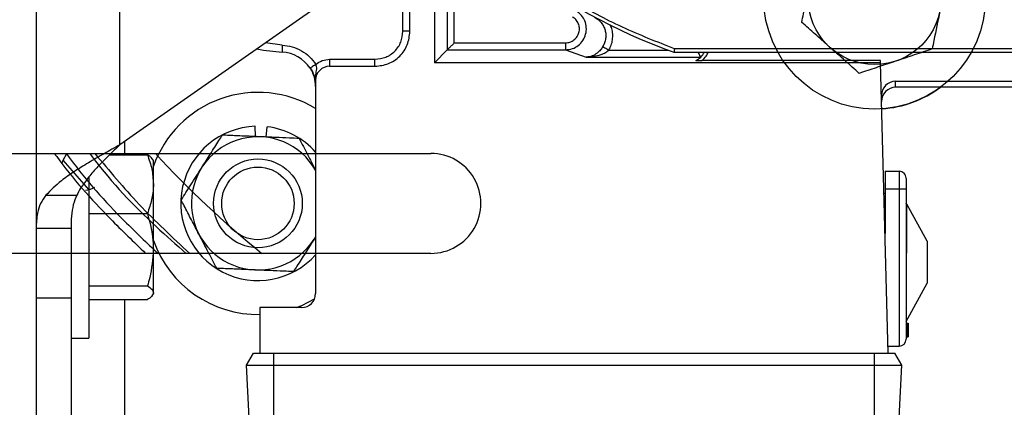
# Model space of a CAD drawing. Header units: inches. Extents: x 170 to 288, y 234 to 248.
# Tile 457 of 480: x 260.1994 to 260.3843, y 244.4929 to 244.5656. Entities that reach past the tile are written whole.
import ezdxf

# ---------------------------------------------------------------- set-up
doc = ezdxf.new("R2010")
doc.units = ezdxf.units.IN
doc.header["$LTSCALE"] = 0.25
doc.header["$MEASUREMENT"] = 0
doc.layers.add('ANNOTATIONS', color=1, linetype='Continuous')
doc.layers.add('STANDARD Z GUIDE MOTOR RH', color=7, linetype='Continuous')
doc.styles.add('ARIAL', font='arial.ttf', dxfattribs={"height": 0.09375})
doc.dimstyles.new('STANDARD$0', dxfattribs={"dimtxt": 0.09375, "dimasz": 0.09375, "dimexe": 0.03125, "dimexo": 0.046875, "dimgap": 0.09, "dimtad": 0, "dimtih": 1, "dimtoh": 1, "dimdec": 4, "dimzin": 0, "dimdsep": 46, "dimtxsty": 'ARIAL', "dimcen": 0.09, "dimadec": 0, "dimazin": 0, "dimtfac": 1, "dimtdec": 4, "dimtofl": 0, "dimtmove": 0, "dimatfit": 1, "dimfxl": 1, "dimtolj": 1, "dimtzin": 0, "dimarcsym": 0})

# ---------------------------------------------------------------- blocks, each defined once
blk = doc.blocks.new('*D54')
at = {"layer": 'ANNOTATIONS', "color": 0, "lineweight": -2, "transparency": 16777216}
for p, q in [((260.8643552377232, 245.1923245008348), (261.4626251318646, 245.1923245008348)), ((261.4313751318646, 245.0985745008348), (261.4313751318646, 244.8065568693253)), ((261.4313751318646, 244.2375278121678), (261.4313751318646, 244.5295454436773)), ((259.7476886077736, 244.1437778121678), (261.4626251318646, 244.1437778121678))]:
    blk.add_line(p, q, dxfattribs=at)
at = {"layer": 'ANNOTATIONS', "color": 0, "transparency": 16777216}
for points in [[(261.4157501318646, 245.0985745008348), (261.4470001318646, 245.0985745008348), (261.4313751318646, 245.1923245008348)], [(261.4157501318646, 244.2375278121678), (261.4470001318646, 244.2375278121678), (261.4313751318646, 244.1437778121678)]]:
    blk.add_solid(points, dxfattribs=at)
at = {"layer": 'defpoints', "color": 0, "transparency": 16777216}
for p in [(260.8174802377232, 245.1923245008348), (261.4313751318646, 245.1923245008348), (259.7008136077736, 244.1437778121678)]:
    blk.add_point(p, dxfattribs=at)
at = {"layer": 'ANNOTATIONS', "color": 0, "transparency": 16777216, "insert": (261.4313751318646, 244.6680511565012), "char_height": 0.09375, "attachment_point": 5, "style": 'ARIAL'}
blk.add_mtext('\\A1;HEADROOM', dxfattribs=at)

msp = doc.modelspace()

# ---------------------------------------------------------------- linework, layer by layer
at = {"layer": 'STANDARD Z GUIDE MOTOR RH'}
for p, q in [((260.2025082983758, 244.8644445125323), (260.2025082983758, 244.46103241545)), ((260.2182563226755, 244.5420918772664), (260.2182563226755, 244.8196498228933)), ((260.2714059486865, 244.5633945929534), (260.2714059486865, 244.5966492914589)), ((260.2727182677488, 244.5633945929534), (260.2727182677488, 244.5949680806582)), ((260.2773114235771, 244.585704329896), (260.2773114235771, 244.5574891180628)), ((260.2797419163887, 244.5768829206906), (260.2797419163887, 244.5599195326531)), ((260.2810534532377, 244.5612310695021), (260.2810534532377, 244.5768829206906)), ((260.2598816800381, 244.5712382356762), (260.2182563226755, 244.5420918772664)), ((260.2727182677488, 244.5633945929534), (260.2714059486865, 244.5633945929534)), ((260.2487550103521, 244.5607899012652), (260.2455805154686, 244.5612244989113)), ((260.2810534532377, 244.5612310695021), (260.3019183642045, 244.5612310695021)), ((260.3019183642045, 244.5612310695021), (260.3019183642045, 244.5599195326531)), ((260.2773114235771, 244.5574891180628), (260.2797419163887, 244.5599195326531)), ((260.2797419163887, 244.5599195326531), (260.3019183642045, 244.5599195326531)), ((260.3019183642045, 244.5599195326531), (260.3058175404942, 244.5585447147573)), ((260.3100637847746, 244.5598562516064), (260.3213667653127, 244.5598562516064)), ((260.322294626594, 244.5594576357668), (260.3976826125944, 244.5594576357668)), ((260.3975681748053, 244.5601137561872), (260.3224089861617, 244.5601137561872)), ((260.2576264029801, 244.5581452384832), (260.2576264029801, 244.556832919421)), ((260.2576264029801, 244.5581452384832), (260.2661565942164, 244.5581452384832)), ((260.2661565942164, 244.556832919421), (260.2661565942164, 244.5581452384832)), ((260.3611184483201, 244.5574891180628), (260.2773114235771, 244.5574891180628)), ((260.3058175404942, 244.5585447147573), (260.3272919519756, 244.5585447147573)), ((260.3272914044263, 244.558543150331), (260.3272919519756, 244.5585447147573)), ((260.3611075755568, 244.5579015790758), (260.3275555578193, 244.5579015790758)), ((260.3611184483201, 244.5574891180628), (260.3611075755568, 244.5579015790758)), ((260.3625445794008, 244.5030271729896), (260.3611184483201, 244.5574891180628)), ((260.2576264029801, 244.556832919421), (260.2661565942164, 244.556832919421)), ((260.2550017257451, 244.5542082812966), (260.2550017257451, 244.5141820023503)), ((260.3639330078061, 244.5528959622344), (260.3639035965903, 244.5540183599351)), ((260.3639035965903, 244.5540183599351), (260.4452904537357, 244.5540183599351)), ((260.2550001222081, 244.5530667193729), (260.2549978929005, 244.5531463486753)), ((260.4085450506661, 244.5528959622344), (260.3639330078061, 244.5528959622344)), ((260.2437284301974, 244.5436418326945), (260.2436591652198, 244.5455852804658)), ((260.2456941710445, 244.5435574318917), (260.2459297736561, 244.5454877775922)), ((260.2191749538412, 244.5402418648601), (260.2191749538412, 244.5427350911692)), ((260.0766552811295, 244.5404861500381), (260.2766553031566, 244.5404861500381)), ((260.207556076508, 244.5392270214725), (260.2123426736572, 244.5337453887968)), ((260.2163263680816, 244.5402418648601), (260.2234201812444, 244.5402418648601)), ((260.2245366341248, 244.5391491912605), (260.2244019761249, 244.5393824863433)), ((260.2245366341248, 244.5141491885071), (260.2245366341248, 244.5391491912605)), ((260.3619571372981, 244.5371478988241), (260.3645817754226, 244.5371478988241)), ((260.3619571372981, 244.5371478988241), (260.3619571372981, 244.5254605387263)), ((260.3645817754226, 244.5371478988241), (260.3645817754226, 244.5043394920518)), ((260.2124032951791, 244.5360790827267), (260.2124032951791, 244.5058158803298)), ((260.3619571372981, 244.5338670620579), (260.3658940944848, 244.5338670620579)), ((260.3658940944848, 244.5338670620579), (260.3658940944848, 244.505651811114)), ((260.2043516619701, 244.5326455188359), (260.210145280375, 244.5326455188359)), ((260.3619571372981, 244.5329484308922), (260.3617610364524, 244.5329484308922)), ((260.3698311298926, 244.5240245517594), (260.3660433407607, 244.530968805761)), ((260.3660433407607, 244.5217910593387), (260.3660433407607, 244.530968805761)), ((260.2124032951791, 244.5292408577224), (260.2234201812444, 244.5292408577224)), ((260.2090699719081, 244.5264056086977), (260.2025082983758, 244.5264056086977)), ((260.2090699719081, 244.5276668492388), (260.2090699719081, 244.46103241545)), ((260.2550017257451, 244.5248636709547), (260.2547221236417, 244.5244023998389)), ((260.3698311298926, 244.5240245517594), (260.3698311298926, 244.5161505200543)), ((260.2766553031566, 244.5217361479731), (260.0766552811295, 244.5217361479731)), ((260.2124032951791, 244.5156481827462), (260.2234201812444, 244.5156481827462)), ((260.3658940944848, 244.5089326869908), (260.3698311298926, 244.5161505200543)), ((260.2025082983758, 244.5133787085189), (260.2090699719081, 244.5133787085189)), ((260.2124032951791, 244.5130565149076), (260.2234201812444, 244.5130565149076)), ((260.2191749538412, 244.4644444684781), (260.2191749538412, 244.5130565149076)), ((260.2244019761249, 244.5139159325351), (260.2245366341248, 244.5141491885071)), ((260.2445030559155, 244.5115573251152), (260.2445030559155, 244.5030271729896)), ((260.25237704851, 244.5115573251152), (260.2445030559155, 244.5115573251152)), ((260.3658940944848, 244.5086702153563), (260.3662877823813, 244.5086702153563)), ((260.3658940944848, 244.5086143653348), (260.3662877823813, 244.5086143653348)), ((260.3658940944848, 244.5085026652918), (260.3662877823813, 244.5085026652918)), ((260.3662877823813, 244.5083909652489), (260.3658940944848, 244.5083909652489)), ((260.3658940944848, 244.5082234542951), (260.3662877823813, 244.5082234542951)), ((260.3658940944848, 244.5080559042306), (260.3662877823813, 244.5080559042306)), ((260.3658940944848, 244.5078325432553), (260.3662877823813, 244.5078325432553)), ((260.3658940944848, 244.5076091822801), (260.3662877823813, 244.5076091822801)), ((260.3658940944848, 244.5074416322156), (260.3662877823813, 244.5074416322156)), ((260.3662877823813, 244.5086702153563), (260.3662877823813, 244.5060455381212)), ((260.2090699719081, 244.5058158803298), (260.2124032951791, 244.5058158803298)), ((260.3658940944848, 244.5073299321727), (260.3662877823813, 244.5073299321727)), ((260.3658940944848, 244.5071624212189), (260.3662877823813, 244.5071624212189)), ((260.3658940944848, 244.5069948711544), (260.3662877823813, 244.5069948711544)), ((260.3658940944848, 244.5067715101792), (260.3662877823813, 244.5067715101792)), ((260.3658940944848, 244.5066598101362), (260.3662877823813, 244.5066598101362)), ((260.3658940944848, 244.5064364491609), (260.3662877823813, 244.5064364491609)), ((260.3658940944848, 244.506213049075), (260.3662877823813, 244.506213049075)), ((260.3658940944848, 244.5061013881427), (260.3662877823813, 244.5061013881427)), ((260.3658940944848, 244.5060455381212), (260.3662877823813, 244.5060455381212)), ((260.3625101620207, 244.5043394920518), (260.3645817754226, 244.5043394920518)), ((260.2419984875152, 244.500734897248), (260.2433219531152, 244.5030271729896)), ((260.2433219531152, 244.5030271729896), (260.3637943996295, 244.5030271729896)), ((260.2471277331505, 244.5030271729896), (260.2471277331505, 244.4899037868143)), ((260.3599886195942, 244.4899037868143), (260.3599886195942, 244.5030271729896)), ((260.3651178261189, 244.500734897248), (260.3637943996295, 244.5030271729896)), ((260.2425140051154, 244.4908987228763), (260.2419984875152, 244.500734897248)), ((260.2419984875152, 244.500734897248), (260.3651178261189, 244.500734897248)), ((260.3646023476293, 244.4908987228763), (260.3651178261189, 244.500734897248))]:
    msp.add_line(p, q, dxfattribs=at)
at = {"layer": 'STANDARD Z GUIDE MOTOR RH', "flags": 128}
for points in [[(260.2439761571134, 244.5601010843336), (260.2452179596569, 244.5598522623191), (260.2487025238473, 244.5594785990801)], [(260.2487550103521, 244.5607899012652), (260.2487447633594, 244.5605340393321), (260.2487349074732, 244.5602881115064), (260.2487258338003, 244.5600613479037), (260.2487178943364, 244.5598626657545), (260.2487113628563, 244.5596995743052), (260.2487065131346, 244.5595784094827), (260.2487035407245, 244.5595037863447), (260.2487025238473, 244.5594785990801)], [(260.2550565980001, 244.557190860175), (260.2548414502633, 244.5570520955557), (260.2546345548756, 244.5569186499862), (260.2544439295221, 244.5567956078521), (260.2542768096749, 244.556687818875), (260.2541396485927, 244.5565993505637), (260.2540377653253, 244.5565335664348), (260.2539749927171, 244.556493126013), (260.2539538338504, 244.5564794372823)], [(260.2082174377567, 244.5404155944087), (260.2075084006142, 244.5391797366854), (260.2073606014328, 244.5386775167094)], [(260.2513635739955, 244.5115573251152), (260.2524005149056, 244.5119704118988), (260.2548097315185, 244.5131966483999)]]:
    msp.add_lwpolyline(points, dxfattribs=at)
at = {"layer": 'STANDARD Z GUIDE MOTOR RH'}
for centre, radius in [((260.3599886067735, 244.5696528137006), 0.02083333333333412), ((260.3599886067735, 244.5696528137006), 0.01250000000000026), ((260.2441749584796, 244.531111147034), 0.00833333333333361), ((260.2441749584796, 244.531111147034), 0.006806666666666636)]:
    msp.add_circle(centre, radius, dxfattribs=at)
for centre, radius, start, end in [((260.3599886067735, 244.6644444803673), 0.1115485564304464, 109.7499227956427, 250.2500886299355), ((260.248440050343, 244.5529221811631), 0.006561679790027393, 32.82837239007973, 87.70755722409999), ((260.3246102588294, 244.5614261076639), 0.003937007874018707, 297.199850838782, 330.0000000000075), ((260.2576264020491, 244.5542082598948), 0.002624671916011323, 89.9999999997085, 180), ((260.2441749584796, 244.531111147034), 0.02083333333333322, 58.68887306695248, 160.4996304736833), ((260.3599886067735, 244.5696528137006), 0.02083333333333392, 273.7310020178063, 306.4543324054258), ((260.2441749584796, 244.531111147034), 0.01448333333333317, 92.0408417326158, 318.377140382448), ((260.2441749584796, 244.531111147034), 0.01448333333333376, 41.62285961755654, 83.04084173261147), ((260.2441749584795, 244.531111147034), 0.0125000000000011, 29.98666704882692, 327.5408346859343), ((260.3599886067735, 244.6644444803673), 0.1833333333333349, 222.542457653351, 231.1151431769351), ((260.2766552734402, 244.531111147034), 0.009375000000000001, 269.9999999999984, 90), ((260.3645817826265, 244.5358355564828), 0.001312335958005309, 359.9999960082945, 90), ((260.2114237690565, 244.5377546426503), 0.004166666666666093, 275.092917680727, 300.6956290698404), ((260.2441749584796, 244.531111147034), 0.02083333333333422, 199.5003640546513, 271.1165708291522), ((260.3657889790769, 244.5208016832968), 0.001021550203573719, 75.58190475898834, 84.09392885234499), ((260.2523770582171, 244.5141820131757), 0.002624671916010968, 270.0000000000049, 0), ((260.3645817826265, 244.5056518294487), 0.001312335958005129, 270, 0)]:
    msp.add_arc(centre, radius, start, end, dxfattribs=at)
for centre, major_axis, ratio, start_param, end_param in [((260.3639036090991, 244.5513932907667), (-6.871637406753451e-05, 0.002624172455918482), 0.9998475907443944, 6.257009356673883, 7.853981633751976), ((260.3639330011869, 244.5502708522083), (-6.871637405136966e-05, 0.002624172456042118), 0.9998475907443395, 6.257009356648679, 7.8539816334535)]:
    msp.add_ellipse(centre, major_axis=major_axis, ratio=ratio, start_param=start_param, end_param=end_param, dxfattribs=at)
for points, knots in [([(260.3224089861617, 244.5601137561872), (260.3191153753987, 244.5614038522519), (260.3125264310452, 244.5639847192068), (260.3031704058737, 244.5690304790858), (260.2943098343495, 244.5748809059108), (260.2860557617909, 244.5815677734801), (260.2784764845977, 244.5890083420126), (260.2716438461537, 244.5971405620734), (260.265617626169, 244.6058871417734), (260.2604565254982, 244.6151699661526), (260.2562012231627, 244.6249032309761), (260.252913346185, 244.6349990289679), (260.250532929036, 244.6453589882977), (260.2497940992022, 244.6523964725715), (260.2494247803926, 244.6559142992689)], [0, 0, 0, 0, 0.083320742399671, 0.1666850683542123, 0.2499998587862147, 0.3333196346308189, 0.4166846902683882, 0.4999996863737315, 0.5833200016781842, 0.666685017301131, 0.7499997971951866, 0.8333198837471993, 0.9166816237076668, 1, 1, 1, 1]), ([(260.3462984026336, 244.5650797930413), (260.3464061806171, 244.5656081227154), (260.3468760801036, 244.5679115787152), (260.3473644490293, 244.5703059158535), (260.3477408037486, 244.5721510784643)], [0, 0, 0, 0, 0.2293639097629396, 1, 1, 1, 1]), ([(260.3019183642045, 244.5599196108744), (260.3023747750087, 244.5599659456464), (260.3032344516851, 244.5600532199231), (260.3043806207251, 244.5607053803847), (260.3052528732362, 244.561633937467), (260.305783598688, 244.5628148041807), (260.3059162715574, 244.5641066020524), (260.3056289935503, 244.565336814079), (260.3049650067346, 244.566480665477), (260.3042640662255, 244.5669882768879), (260.3038821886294, 244.5672648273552)], [0, 0, 0, 0, 0.1328251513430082, 0.2501840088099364, 0.3765389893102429, 0.4998078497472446, 0.6218781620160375, 0.7495658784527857, 0.863561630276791, 1, 1, 1, 1]), ([(260.3722364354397, 244.567154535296), (260.3718600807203, 244.565309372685), (260.3713717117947, 244.5629150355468), (260.3709018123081, 244.560611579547), (260.3707940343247, 244.5600832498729)], [0, 0, 0, 0, 0.7706360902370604, 1, 1, 1, 1]), ([(260.3019183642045, 244.5612310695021), (260.302205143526, 244.5612582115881), (260.3027785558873, 244.5613124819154), (260.3035480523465, 244.5617376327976), (260.3041446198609, 244.562368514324), (260.3045038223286, 244.5631630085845), (260.3045880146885, 244.5640308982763), (260.304385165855, 244.5648752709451), (260.3039305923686, 244.5656278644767), (260.3034609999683, 244.5659615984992), (260.3032261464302, 244.5661285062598)], [0, 0, 0, 0, 0.1250743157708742, 0.2500848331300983, 0.3750308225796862, 0.4999453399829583, 0.6248821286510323, 0.7498513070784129, 0.8748951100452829, 1, 1, 1, 1]), ([(260.3074033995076, 244.5660427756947), (260.3076319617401, 244.5659032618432), (260.3080890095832, 244.5656242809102), (260.3086514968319, 244.5650435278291), (260.309093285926, 244.5643714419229), (260.3093888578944, 244.5636223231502), (260.309527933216, 244.5628294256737), (260.309500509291, 244.5620266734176), (260.3093201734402, 244.5612399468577), (260.3090711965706, 244.5607672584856), (260.3089467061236, 244.5605309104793)], [0, 0, 0, 0, 0.1252337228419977, 0.2504254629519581, 0.3755246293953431, 0.500537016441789, 0.6254716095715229, 0.7503347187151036, 0.8751653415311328, 1, 1, 1, 1]), ([(260.3517011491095, 244.5602949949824), (260.3515730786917, 244.5604084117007), (260.3506032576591, 244.5612672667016), (260.3487748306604, 244.5628867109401), (260.3471289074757, 244.5643443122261), (260.3462984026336, 244.5650797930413)], [0, 0, 0, 0, 0.07009317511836, 0.5307848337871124, 1, 1, 1, 1]), ([(260.2661565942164, 244.556832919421), (260.2670164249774, 244.5569315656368), (260.2687360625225, 244.5571288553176), (260.2709049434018, 244.5586462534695), (260.2724224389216, 244.5608150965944), (260.272619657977, 244.5625347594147), (260.2727182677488, 244.5633945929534)], [0, 0, 0, 0, 0.2500027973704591, 0.4999986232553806, 0.7499986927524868, 1, 1, 1, 1]), ([(260.2661565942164, 244.5581452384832), (260.2668444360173, 244.5582241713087), (260.2682201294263, 244.5583820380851), (260.2699553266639, 244.5595958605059), (260.2711691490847, 244.5613310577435), (260.2713270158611, 244.5627067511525), (260.2714059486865, 244.5633945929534)], [0, 0, 0, 0, 0.2499982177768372, 0.5, 0.7500017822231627, 1, 1, 1, 1]), ([(260.3100637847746, 244.5598562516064), (260.3102276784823, 244.5601663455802), (260.3105552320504, 244.5607860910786), (260.3108007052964, 244.5618256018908), (260.3108307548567, 244.5628893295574), (260.3107188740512, 244.5638635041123), (260.3104245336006, 244.5643946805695), (260.310305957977, 244.5646086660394)], [0, 0, 0, 0, 0.2109424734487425, 0.4215839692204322, 0.6362280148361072, 0.8534537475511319, 1, 1, 1, 1]), ([(260.2797419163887, 244.5599195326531), (260.279752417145, 244.5599301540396), (260.2797742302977, 244.5599522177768), (260.2799281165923, 244.5601055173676), (260.2802173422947, 244.5603951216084), (260.2805754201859, 244.5607531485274), (260.2808590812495, 244.5610366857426), (260.2810011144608, 244.5611787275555), (260.2810534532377, 244.5612310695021)], [0, 0, 0, 0, 0.1235611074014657, 0.2566726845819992, 0.504629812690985, 0.7543091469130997, 0.9094637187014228, 1, 1, 1, 1]), ([(260.2487550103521, 244.5607899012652), (260.249381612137, 244.5607213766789), (260.2506348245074, 244.5605843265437), (260.2523778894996, 244.5598170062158), (260.2539244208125, 244.5587055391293), (260.2546792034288, 244.5576957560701), (260.2550565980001, 244.557190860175)], [0, 0, 0, 0, 0.2499969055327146, 0.4999973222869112, 0.7499964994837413, 1, 1, 1, 1]), ([(260.3089467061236, 244.5605309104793), (260.3088083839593, 244.5603245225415), (260.3084878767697, 244.5598462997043), (260.3078081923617, 244.5592186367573), (260.3068995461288, 244.5586877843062), (260.3062015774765, 244.5585954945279), (260.3058175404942, 244.5585447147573)], [0, 0, 0, 0, 0.1590814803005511, 0.3686087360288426, 0.6525952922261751, 0.9999999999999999, 0.9999999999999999, 0.9999999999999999, 0.9999999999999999]), ([(260.3058175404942, 244.5585447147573), (260.3067666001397, 244.5586320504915), (260.308007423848, 244.5587462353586), (260.3094102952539, 244.5593793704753), (260.3098623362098, 244.5597092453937), (260.3100637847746, 244.5598562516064)], [0, 0, 0, 0, 0.6432690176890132, 0.8410255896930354, 1, 1, 1, 1]), ([(260.3089467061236, 244.5605309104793), (260.3089737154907, 244.5605145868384), (260.3090298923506, 244.5604806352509), (260.3092914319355, 244.5603226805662), (260.3096526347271, 244.5601046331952), (260.3099295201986, 244.5599373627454), (260.3100637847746, 244.5598562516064)], [0, 0, 0, 0, 0.2383181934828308, 0.4956786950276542, 0.7554494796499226, 1, 1, 1, 1]), ([(260.3224089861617, 244.5601137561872), (260.3223998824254, 244.5600608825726), (260.3223828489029, 244.5599619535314), (260.3223549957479, 244.5598009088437), (260.3223306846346, 244.5596655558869), (260.3223131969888, 244.5595637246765), (260.3222987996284, 244.5594805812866), (260.3222962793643, 244.5594667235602), (260.322294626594, 244.5594576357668)], [0, 0, 0, 0, 0.1551217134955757, 0.2902400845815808, 0.4999411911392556, 0.6306392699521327, 0.7577759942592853, 1, 1, 1, 1]), ([(260.3272919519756, 244.5585447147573), (260.3272888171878, 244.5585525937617), (260.3272824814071, 244.558568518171), (260.3272472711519, 244.5586566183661), (260.3271938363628, 244.5587902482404), (260.3270985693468, 244.5590187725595), (260.3270027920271, 244.5592528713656), (260.3269173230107, 244.5594305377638), (260.3269042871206, 244.5594576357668)], [0, 0, 0, 0, 0.1545987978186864, 0.3124626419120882, 0.4742594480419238, 0.6408827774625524, 0.9452267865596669, 1, 1, 1, 1]), ([(260.3275555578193, 244.5579015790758), (260.3278450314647, 244.5581708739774), (260.3283296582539, 244.5586217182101), (260.3286105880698, 244.5592176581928), (260.3287237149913, 244.5594576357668)], [0, 0, 0, 0, 0.5973125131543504, 1, 1, 1, 1]), ([(260.3571038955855, 244.5555102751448), (260.3562264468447, 244.5562873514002), (260.3544554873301, 244.5578557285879), (260.3526247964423, 244.5594770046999), (260.3517011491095, 244.5602949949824)], [0, 0, 0, 0, 0.4954651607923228, 1, 1, 1, 1]), ([(260.3707940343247, 244.5600832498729), (260.3696823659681, 244.5597119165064), (260.367438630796, 244.5589624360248), (260.3651192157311, 244.5581876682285), (260.3639489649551, 244.5577967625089)], [0, 0, 0, 0, 0.4954543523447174, 1, 1, 1, 1]), ([(260.2550565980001, 244.557190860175), (260.2554420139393, 244.5574653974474), (260.25621284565, 244.5580144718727), (260.2571552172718, 244.5581016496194), (260.2576264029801, 244.5581452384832)], [0, 0, 0, 0, 0.5000001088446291, 1, 1, 1, 1]), ([(260.3264098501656, 244.5579244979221), (260.3264117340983, 244.5579231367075), (260.3264156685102, 244.5579202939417), (260.3264808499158, 244.557916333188), (260.3265836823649, 244.5579124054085), (260.3267823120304, 244.5579076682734), (260.3271080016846, 244.5579028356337), (260.3273982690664, 244.5579020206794), (260.3275555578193, 244.5579015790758)], [0, 0, 0, 0, 0.07978893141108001, 0.1666315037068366, 0.2714612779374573, 0.3926795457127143, 0.6709079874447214, 0.9999999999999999, 0.9999999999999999, 0.9999999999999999, 0.9999999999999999]), ([(260.3639489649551, 244.5577967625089), (260.3637867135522, 244.5577425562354), (260.3625580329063, 244.5573320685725), (260.3602413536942, 244.5565583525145), (260.3581560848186, 244.5558617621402), (260.3571038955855, 244.5555102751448)], [0, 0, 0, 0, 0.07009195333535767, 0.5307850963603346, 1, 1, 1, 1]), ([(260.2539538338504, 244.5564794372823), (260.2540469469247, 244.5563270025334), (260.2542387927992, 244.5560129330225), (260.2545860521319, 244.5552836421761), (260.2547142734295, 244.5548339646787), (260.2548073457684, 244.5545075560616)], [0, 0, 0, 0, 0.2054186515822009, 0.4232350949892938, 1, 1, 1, 1]), ([(260.2540240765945, 244.5565400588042), (260.2541230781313, 244.5563913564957), (260.2543253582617, 244.5560875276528), (260.2546018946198, 244.5553995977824), (260.2547248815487, 244.5548659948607), (260.2548097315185, 244.5544978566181)], [0, 0, 0, 0, 0.2291372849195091, 0.4681737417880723, 1, 1, 1, 1]), ([(260.2550251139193, 244.5552455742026), (260.2551051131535, 244.5556050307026), (260.2552170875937, 244.5561081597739), (260.2552149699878, 244.556773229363), (260.2551073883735, 244.5570569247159), (260.2550565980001, 244.557190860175)], [0, 0, 0, 0, 0.5691020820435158, 0.7965687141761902, 1, 1, 1, 1]), ([(260.2550251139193, 244.5552455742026), (260.2549802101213, 244.5551877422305), (260.2548895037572, 244.5550709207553), (260.254811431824, 244.554881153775), (260.2547770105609, 244.554689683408), (260.2547973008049, 244.5545678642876), (260.2548073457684, 244.5545075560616)], [0, 0, 0, 0, 0.2474558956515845, 0.4998647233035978, 0.7524011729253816, 1, 1, 1, 1]), ([(260.2549978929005, 244.5531463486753), (260.2549927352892, 244.55325554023), (260.2549852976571, 244.5534130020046), (260.2549656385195, 244.5536142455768), (260.2549511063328, 244.5537372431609), (260.2549385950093, 244.5538319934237), (260.2549246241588, 244.553926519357), (260.2549047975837, 244.5540487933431), (260.2548685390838, 244.554247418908), (260.2548323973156, 244.5544010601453), (260.2548073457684, 244.5545075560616)], [0, 0, 0, 0, 0.2753630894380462, 0.3970926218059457, 0.4531082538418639, 0.5000115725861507, 0.5469216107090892, 0.602892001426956, 0.7247459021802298, 1, 1, 1, 1]), ([(260.2550251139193, 244.5552455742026), (260.2549853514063, 244.5549784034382), (260.2549117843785, 244.5544840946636), (260.2549734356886, 244.5539586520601), (260.2550017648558, 244.5537172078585)], [0, 0, 0, 0, 0.5404936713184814, 0.9999999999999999, 0.9999999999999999, 0.9999999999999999, 0.9999999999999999]), ([(260.2336277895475, 244.5378198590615), (260.234169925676, 244.5386722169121), (260.2352737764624, 244.5404077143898), (260.2365573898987, 244.5424257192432), (260.2372883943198, 244.5435749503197), (260.2375010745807, 244.5439093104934)], [0, 0, 0, 0, 0.4062968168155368, 0.8272665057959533, 1, 1, 1, 1]), ([(260.2447112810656, 244.5435996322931), (260.2445461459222, 244.543606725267), (260.2434657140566, 244.5436531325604), (260.241449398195, 244.5437397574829), (260.2392217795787, 244.5438353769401), (260.2379264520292, 244.5438910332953), (260.2375010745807, 244.5439093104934)], [0, 0, 0, 0, 0.06652895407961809, 0.435279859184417, 0.8145494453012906, 1, 1, 1, 1]), ([(260.2519215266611, 244.5432899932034), (260.2513110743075, 244.5433162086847), (260.24986677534, 244.5433782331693), (260.247459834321, 244.5434815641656), (260.2456351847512, 244.5435599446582), (260.2447112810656, 244.5435996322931)], [0, 0, 0, 0, 0.265462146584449, 0.62806982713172, 0.9999999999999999, 0.9999999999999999, 0.9999999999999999, 0.9999999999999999]), ([(260.2519215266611, 244.5432899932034), (260.2524402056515, 244.5422953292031), (260.2534306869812, 244.5403958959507), (260.2544948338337, 244.5383552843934), (260.2550017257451, 244.5373832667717)], [0, 0, 0, 0, 0.5236635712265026, 1, 1, 1, 1]), ([(260.2182563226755, 244.5420918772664), (260.2172583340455, 244.5415385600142), (260.215233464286, 244.5404159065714), (260.2123166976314, 244.5387401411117), (260.2096073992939, 244.53704626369), (260.2066968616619, 244.5350223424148), (260.2052425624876, 244.5335484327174), (260.2043516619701, 244.5326455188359)], [0, 0, 0, 0, 0.1758267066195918, 0.3567437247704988, 0.5326915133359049, 0.7137278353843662, 1, 1, 1, 1]), ([(260.2182563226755, 244.5420918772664), (260.2175532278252, 244.5414237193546), (260.2161267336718, 244.5400681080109), (260.2141073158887, 244.5380430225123), (260.212302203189, 244.5359966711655), (260.2109792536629, 244.534203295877), (260.2103780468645, 244.5330803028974), (260.210145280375, 244.5326455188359)], [0, 0, 0, 0, 0.2122001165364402, 0.4305282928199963, 0.6430961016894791, 0.861819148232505, 1, 1, 1, 1]), ([(260.205939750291, 244.5404861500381), (260.2060863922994, 244.5402833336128), (260.2092345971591, 244.5359291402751), (260.2149067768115, 244.5295737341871), (260.2208473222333, 244.5238836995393), (260.2230894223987, 244.5217361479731)], [0, 0, 0, 0, 0.02951828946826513, 0.6337176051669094, 0.9999999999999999, 0.9999999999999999, 0.9999999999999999, 0.9999999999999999]), ([(260.2082654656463, 244.5403692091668), (260.2084785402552, 244.5400768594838), (260.2117440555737, 244.5355963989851), (260.2174204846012, 244.5292840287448), (260.2232960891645, 244.5237306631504), (260.2254063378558, 244.5217361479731)], [0, 0, 0, 0, 0.04281857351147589, 0.6562241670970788, 1, 1, 1, 1]), ([(260.2125675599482, 244.5404861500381), (260.212791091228, 244.5401882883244), (260.2165105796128, 244.5352319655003), (260.2225449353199, 244.5288677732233), (260.2288268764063, 244.5233882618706), (260.2307209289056, 244.5217361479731)], [0, 0, 0, 0, 0.04275218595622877, 0.7113825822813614, 1, 1, 1, 1]), ([(260.2135568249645, 244.5404861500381), (260.2162624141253, 244.5372384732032), (260.2217903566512, 244.5306029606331), (260.228126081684, 244.5247330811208), (260.2313608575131, 244.5217361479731)], [0, 0, 0, 0, 0.4894387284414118, 1, 1, 1, 1]), ([(260.2234201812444, 244.5402418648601), (260.2237322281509, 244.5393485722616), (260.2243620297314, 244.537545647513), (260.2244780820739, 244.5356817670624), (260.2245366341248, 244.5347413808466)], [0, 0, 0, 0, 0.4954685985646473, 1, 1, 1, 1]), ([(260.2243557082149, 244.5393557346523), (260.2243141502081, 244.5394511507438), (260.2241831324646, 244.5397519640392), (260.2237297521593, 244.5400430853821), (260.2234201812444, 244.5402418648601)], [0, 0, 0, 0, 0.3171937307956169, 0.9999999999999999, 0.9999999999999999, 0.9999999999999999, 0.9999999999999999]), ([(260.2297545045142, 244.5317304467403), (260.2303568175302, 244.5326772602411), (260.2315833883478, 244.5346053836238), (260.2329222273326, 244.5367115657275), (260.2336095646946, 244.5377912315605), (260.2336277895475, 244.5378198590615)], [0, 0, 0, 0, 0.484340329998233, 0.9863272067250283, 1, 1, 1, 1]), ([(260.3658940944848, 244.5358355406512), (260.3658940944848, 244.5358059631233), (260.3658940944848, 244.535746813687), (260.3658940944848, 244.5352915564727), (260.3658940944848, 244.5346409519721), (260.3658940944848, 244.5341250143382), (260.3658940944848, 244.5338670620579)], [0, 0, 0, 0, 0.2500312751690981, 0.5000150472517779, 0.7500235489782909, 1, 1, 1, 1]), ([(260.2245366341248, 244.5347413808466), (260.2245353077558, 244.5346109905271), (260.2245252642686, 244.5336236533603), (260.2242813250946, 244.5317620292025), (260.2237089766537, 244.5300863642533), (260.2234201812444, 244.5292408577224)], [0, 0, 0, 0, 0.07009752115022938, 0.5307900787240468, 1, 1, 1, 1]), ([(260.2043516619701, 244.5326455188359), (260.2039903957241, 244.5321420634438), (260.203268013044, 244.5311353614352), (260.2026276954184, 244.5291089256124), (260.2025520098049, 244.5273952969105), (260.2025082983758, 244.5264056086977)], [0, 0, 0, 0, 0.297079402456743, 0.5940356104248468, 1, 1, 1, 1]), ([(260.210145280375, 244.5326455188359), (260.2099075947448, 244.5320597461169), (260.2094164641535, 244.5308493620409), (260.2091175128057, 244.5287449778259), (260.2090859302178, 244.5271908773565), (260.2090699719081, 244.5264056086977)], [0, 0, 0, 0, 0.3169167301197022, 0.6548460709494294, 1, 1, 1, 1]), ([(260.2330914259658, 244.5253313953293), (260.2326243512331, 244.5262270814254), (260.231673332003, 244.52805080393), (260.2305674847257, 244.5301714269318), (260.2299377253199, 244.5313790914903), (260.2297545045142, 244.5317304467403)], [0, 0, 0, 0, 0.4062974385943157, 0.8272694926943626, 1, 1, 1, 1]), ([(260.3660757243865, 244.5308971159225), (260.3660485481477, 244.5309585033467), (260.3660070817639, 244.5310521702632), (260.365923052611, 244.5311077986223), (260.3658940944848, 244.5311269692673)], [0, 0, 0, 0, 0.6553800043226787, 1, 1, 1, 1]), ([(260.2234201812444, 244.5292408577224), (260.223869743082, 244.52755190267), (260.2244662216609, 244.5253109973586), (260.2245227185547, 244.5230110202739), (260.2245366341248, 244.5224445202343)], [0, 0, 0, 0, 0.7536931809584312, 1, 1, 1, 1]), ([(260.2364283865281, 244.5189323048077), (260.2359095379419, 244.5199273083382), (260.2348529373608, 244.5219535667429), (260.2336988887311, 244.5241664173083), (260.2331071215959, 244.5253012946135), (260.2330914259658, 244.5253313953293)], [0, 0, 0, 0, 0.484338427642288, 0.9863229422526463, 1, 1, 1, 1]), ([(260.2547221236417, 244.5244023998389), (260.2541799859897, 244.5235500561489), (260.2530761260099, 244.521814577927), (260.2517925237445, 244.5197965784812), (260.2510615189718, 244.5186473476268), (260.2508488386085, 244.5183129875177)], [0, 0, 0, 0, 0.4062942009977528, 0.827265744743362, 1, 1, 1, 1]), ([(260.2550017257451, 244.5248419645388), (260.2549270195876, 244.52472448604), (260.2548343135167, 244.5245787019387), (260.254740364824, 244.5244310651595), (260.2547221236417, 244.5244023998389)], [0, 0, 0, 0, 0.805838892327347, 1, 1, 1, 1]), ([(260.2245366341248, 244.5224445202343), (260.2244022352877, 244.5206711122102), (260.2242278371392, 244.5183699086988), (260.2235708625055, 244.5161559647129), (260.2234201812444, 244.5156481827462)], [0, 0, 0, 0, 0.7706437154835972, 1, 1, 1, 1]), ([(260.2436386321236, 244.518622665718), (260.2434734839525, 244.5186297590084), (260.242393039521, 244.5186761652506), (260.2403767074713, 244.5187627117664), (260.2381490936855, 244.5188584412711), (260.2368537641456, 244.5189140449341), (260.2364283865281, 244.5189323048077)], [0, 0, 0, 0, 0.06653386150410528, 0.4352826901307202, 0.814550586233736, 1, 1, 1, 1]), ([(260.2508488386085, 244.5183129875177), (260.2502383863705, 244.5183392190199), (260.2487940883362, 244.5184012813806), (260.2463871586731, 244.518504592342), (260.2445625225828, 244.5185829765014), (260.2436386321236, 244.518622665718)], [0, 0, 0, 0, 0.2654636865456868, 0.6280731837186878, 1, 1, 1, 1]), ([(260.2234201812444, 244.5156481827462), (260.2237322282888, 244.5154377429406), (260.2243620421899, 244.5150130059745), (260.224478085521, 244.5145739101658), (260.2245366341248, 244.5143523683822)], [0, 0, 0, 0, 0.4954591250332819, 0.9999999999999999, 0.9999999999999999, 0.9999999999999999, 0.9999999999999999]), ([(260.2245366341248, 244.5143523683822), (260.2245353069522, 244.5143216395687), (260.2245252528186, 244.5140888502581), (260.2242813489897, 244.5136505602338), (260.2237089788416, 244.5132557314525), (260.2234201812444, 244.5130565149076)], [0, 0, 0, 0, 0.0700654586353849, 0.5307881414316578, 1, 1, 1, 1])]:
    msp.add_open_spline(points, degree=3, knots=knots, dxfattribs=at)

# ---------------------------------------------------------------- dimensions: what is measured, and where the dimension line sits
at = {"layer": 'ANNOTATIONS'}
dim = msp.add_linear_dim(base=(261.4313751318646, 245.1923245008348), p1=(259.7008136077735, 244.1437778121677), p2=(260.8174802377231, 245.1923245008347), angle=90, text='HEADROOM', dimstyle='STANDARD$0', dxfattribs=at)
dim.commit()
dim.dimension.update_dxf_attribs({"geometry": '*D54', "text_midpoint": (261.4313751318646, 244.6680511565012)})

doc.saveas('drawing.dxf')
